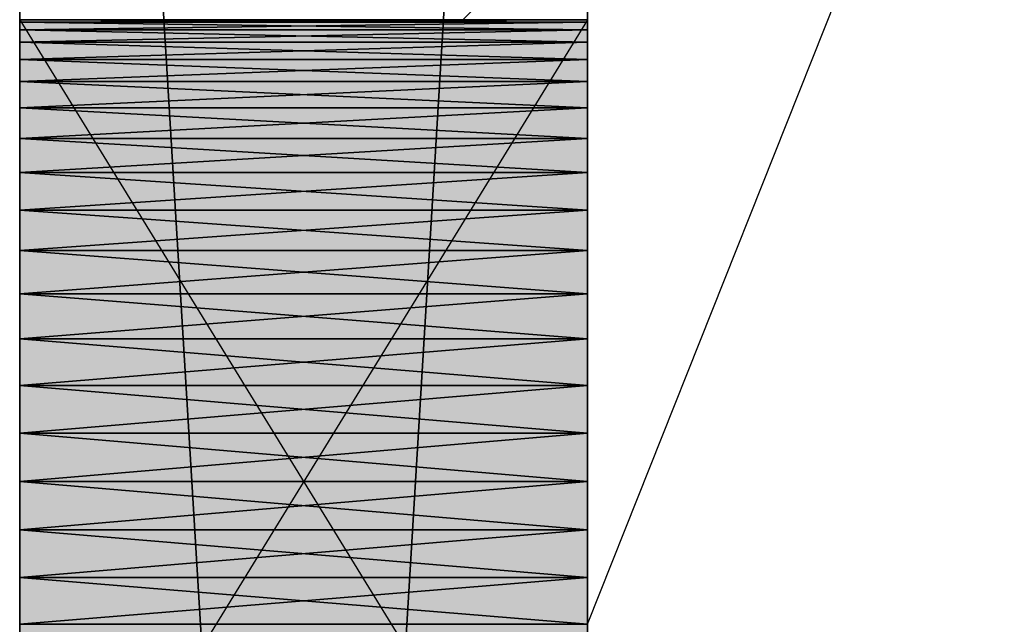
# Model space of a CAD drawing. Header units: millimetres. Extents: x 40580 to 559114, y -343730 to 81020.
# Tile 617 of 656: x 496413 to 496760, y -72914 to -72701. Entities that reach past the tile are written whole.
import ezdxf

# ---------------------------------------------------------------- set-up
doc = ezdxf.new("R2010")
doc.units = ezdxf.units.MM
doc.linetypes.add('______11', pattern=[500, 400, -50, 0, -50])
doc.linetypes.add('______5', pattern=[1100, 800, -100, 100, -100])
for name, color, linetype in [('_____________1', 7, 'Continuous'), ('___________________', 253, '______5'), ('__________________________', 22, 'Continuous')]:
    doc.layers.add(name, color=color, linetype=linetype)
doc.layers.add('Standard', color=7, linetype='Continuous', lineweight=25)

msp = doc.modelspace()

# ---------------------------------------------------------------- linework, layer by layer
at = {"layer": '_____________1', "color": 253, "linetype": '______5'}
msp.add_lwpolyline([(496569.26, -72701.26), (496613.23, -72657.3), (496613.23, -72657.3), (496613.23, -72657.3), (496613.23, -72657.3)], dxfattribs=at)
at = {"layer": '___________________', "color": 253, "linetype": '______11'}
msp.add_line((496613.23, -83999.45), (496613.23, -58897.17), dxfattribs=at)
msp.add_line((496613.23, -83999.45), (496613.23, -58897.17), dxfattribs=at)
at = {"layer": '__________________________', "color": 92, "linetype": 'Continuous'}
for p, q in [((496413.23, -72701.26), (496413.23, -73026.26)), ((496613.23, -72701.26), (496413.23, -72701.26)), ((496613.23, -72701.26), (496413.23, -73026.26)), ((496413.23, -72701.26), (496613.23, -73026.26)), ((496613.23, -73026.26), (496613.23, -72701.26))]:
    msp.add_line(p, q, dxfattribs=at)
at = {"layer": 'Standard', "color": 7, "linetype": 'Continuous'}
msp.add_line((496613.23, -72913.98), (496759.96, -72545.33), dxfattribs=at)
at = {"layer": 'Standard', "color": 3, "linetype": 'Continuous'}
for points in [[(496413.23, -73026.26), (496413.23, -72701.26), (496613.23, -73026.26)], [(496613.23, -73026.26), (496413.23, -72701.26), (496613.23, -72701.26)]]:
    msp.add_solid(points, dxfattribs=at)

# ---------------------------------------------------------------- meshes
at = {"layer": '_____________1', "color": 7, "linetype": 'Continuous'}
mesh = msp.add_polyface(dxfattribs=at)
corners = [(496413.23, -71863.76, -3800), (496413.23, -75163.76, -3800), (496413.23, -75163.76, -350), (496413.23, -71863.76, -350), (496413.23, -72422.71, -2353.79), (496413.23, -72418.31, -2370.22), (496413.23, -72412.21, -2386.09), (496413.23, -72404.49, -2401.25), (496413.23, -72395.23, -2415.52), (496413.23, -72384.52, -2428.73), (496413.23, -72372.49, -2440.76), (496413.23, -72359.28, -2451.47), (496413.23, -72345.01, -2460.73), (496413.23, -72329.86, -2468.45), (496413.23, -72313.98, -2474.55), (496413.23, -72297.55, -2478.95), (496413.23, -72280.75, -2481.61), (496413.23, -72263.76, -2482.5), (496413.23, -72246.78, -2481.61), (496413.23, -72229.98, -2478.95), (496413.23, -72213.55, -2474.55), (496413.23, -72197.67, -2468.45), (496413.23, -72182.51, -2460.73), (496413.23, -72168.25, -2451.47), (496413.23, -72155.03, -2440.76), (496413.23, -72143, -2428.73), (496413.23, -72132.3, -2415.52), (496413.23, -72123.03, -2401.25), (496413.23, -72115.31, -2386.09), (496413.23, -72109.21, -2370.22), (496413.23, -72104.81, -2353.79), (496413.23, -72102.15, -2336.99), (496413.23, -72101.26, -2320), (496413.23, -72102.15, -2303.01), (496413.23, -72104.81, -2286.21), (496413.23, -72109.21, -2269.78), (496413.23, -72115.31, -2253.91), (496413.23, -72123.03, -2238.75), (496413.23, -72132.3, -2224.48), (496413.23, -72143, -2211.27), (496413.23, -72155.03, -2199.24), (496413.23, -72168.25, -2188.53), (496413.23, -72182.51, -2179.27), (496413.23, -72197.67, -2171.55), (496413.23, -72213.55, -2165.45), (496413.23, -72229.98, -2161.05), (496413.23, -72246.78, -2158.39), (496413.23, -72263.76, -2157.5), (496413.23, -72280.75, -2158.39), (496413.23, -72297.55, -2161.05), (496413.23, -72313.98, -2165.45), (496413.23, -72329.86, -2171.55), (496413.23, -72345.01, -2179.27), (496413.23, -72359.28, -2188.53), (496413.23, -72372.49, -2199.24), (496413.23, -72384.52, -2211.27), (496413.23, -72395.23, -2224.48), (496413.23, -72404.49, -2238.75), (496413.23, -72412.21, -2253.91), (496413.23, -72418.31, -2269.78), (496413.23, -72422.71, -2286.21), (496413.23, -72425.37, -2303.01), (496413.23, -72426.26, -2320), (496413.23, -72425.37, -2336.99), (496413.23, -73022.71, -2353.79), (496413.23, -73018.31, -2370.22), (496413.23, -73012.21, -2386.09), (496413.23, -73004.49, -2401.25), (496413.23, -72995.23, -2415.52), (496413.23, -72984.52, -2428.73), (496413.23, -72972.49, -2440.76), (496413.23, -72959.28, -2451.47), (496413.23, -72945.01, -2460.73), (496413.23, -72929.86, -2468.45), (496413.23, -72913.98, -2474.55), (496413.23, -72897.55, -2478.95), (496413.23, -72880.75, -2481.61), (496413.23, -72863.76, -2482.5), (496413.23, -72846.78, -2481.61), (496413.23, -72829.98, -2478.95), (496413.23, -72813.55, -2474.55), (496413.23, -72797.67, -2468.45), (496413.23, -72782.51, -2460.73), (496413.23, -72768.25, -2451.47), (496413.23, -72755.03, -2440.76), (496413.23, -72743, -2428.73), (496413.23, -72732.3, -2415.52), (496413.23, -72723.03, -2401.25), (496413.23, -72715.31, -2386.09), (496413.23, -72709.21, -2370.22), (496413.23, -72704.81, -2353.79), (496413.23, -72702.15, -2336.99), (496413.23, -72701.26, -2320), (496413.23, -72702.15, -2303.01), (496413.23, -72704.81, -2286.21), (496413.23, -72709.21, -2269.78), (496413.23, -72715.31, -2253.91), (496413.23, -72723.03, -2238.75), (496413.23, -72732.3, -2224.48), (496413.23, -72743, -2211.27), (496413.23, -72755.03, -2199.24), (496413.23, -72768.25, -2188.53), (496413.23, -72782.51, -2179.27), (496413.23, -72797.67, -2171.55), (496413.23, -72813.55, -2165.45), (496413.23, -72829.98, -2161.05), (496413.23, -72846.78, -2158.39), (496413.23, -72863.76, -2157.5), (496413.23, -72880.75, -2158.39), (496413.23, -72897.55, -2161.05), (496413.23, -72913.98, -2165.45), (496413.23, -72929.86, -2171.55), (496413.23, -72945.01, -2179.27), (496413.23, -72959.28, -2188.53), (496413.23, -72972.49, -2199.24), (496413.23, -72984.52, -2211.27), (496413.23, -72995.23, -2224.48), (496413.23, -73004.49, -2238.75), (496413.23, -73012.21, -2253.91), (496413.23, -73018.31, -2269.78), (496413.23, -73022.71, -2286.21), (496413.23, -73025.37, -2303.01), (496413.23, -73026.26, -2320), (496413.23, -73025.37, -2336.99), (496413.23, -74522.71, -2353.79), (496413.23, -74518.31, -2370.22), (496413.23, -74512.21, -2386.09), (496413.23, -74504.49, -2401.25), (496413.23, -74495.23, -2415.52), (496413.23, -74484.52, -2428.73), (496413.23, -74472.49, -2440.76), (496413.23, -74459.28, -2451.47), (496413.23, -74445.01, -2460.73), (496413.23, -74429.86, -2468.45), (496413.23, -74413.98, -2474.55), (496413.23, -74397.55, -2478.95), (496413.23, -74380.75, -2481.61), (496413.23, -74363.76, -2482.5), (496413.23, -74346.78, -2481.61), (496413.23, -74329.98, -2478.95), (496413.23, -74313.55, -2474.55), (496413.23, -74297.67, -2468.45), (496413.23, -74282.51, -2460.73), (496413.23, -74268.25, -2451.47), (496413.23, -74255.03, -2440.76), (496413.23, -74243, -2428.73), (496413.23, -74232.3, -2415.52), (496413.23, -74223.03, -2401.25), (496413.23, -74215.31, -2386.09), (496413.23, -74209.21, -2370.22), (496413.23, -74204.81, -2353.79), (496413.23, -74202.15, -2336.99), (496413.23, -74201.26, -2320), (496413.23, -74202.15, -2303.01), (496413.23, -74204.81, -2286.21), (496413.23, -74209.21, -2269.78), (496413.23, -74215.31, -2253.91), (496413.23, -74223.03, -2238.75), (496413.23, -74232.3, -2224.48), (496413.23, -74243, -2211.27), (496413.23, -74255.03, -2199.24), (496413.23, -74268.25, -2188.53), (496413.23, -74282.51, -2179.27), (496413.23, -74297.67, -2171.55), (496413.23, -74313.55, -2165.45), (496413.23, -74329.98, -2161.05), (496413.23, -74346.78, -2158.39), (496413.23, -74363.76, -2157.5), (496413.23, -74380.75, -2158.39), (496413.23, -74397.55, -2161.05), (496413.23, -74413.98, -2165.45), (496413.23, -74429.86, -2171.55), (496413.23, -74445.01, -2179.27), (496413.23, -74459.28, -2188.53), (496413.23, -74472.49, -2199.24), (496413.23, -74484.52, -2211.27), (496413.23, -74495.23, -2224.48), (496413.23, -74504.49, -2238.75), (496413.23, -74512.21, -2253.91), (496413.23, -74518.31, -2269.78), (496413.23, -74522.71, -2286.21), (496413.23, -74525.37, -2303.01), (496413.23, -74526.26, -2320), (496413.23, -74525.37, -2336.99)]
mesh.append_faces([[corners[k] for k in face] for face in [(103, 3, 55), (2, 120, 166), (139, 123, 1), (80, 5, 1)]], dxfattribs={"vtx0": -1, "vtx1": -1, "vtx2": -1, "color": 7})
mesh.append_faces([[corners[k] for k in face] for face in [(4, 84, 85), (91, 63, 4), (92, 62, 63), (93, 59, 60), (62, 92, 93), (94, 55, 56), (59, 93, 94), (115, 2, 3), (121, 156, 157), (179, 1, 2), (122, 149, 150), (152, 121, 122), (1, 124, 125), (149, 122, 123), (84, 4, 5), (7, 0, 1)]], dxfattribs={"vtx0": -1, "vtx2": -1, "color": 7})
mesh.append_faces([[corners[k] for k in face] for face in [(85, 86, 4), (86, 87, 4), (87, 88, 4), (88, 89, 4), (89, 90, 4), (90, 91, 4), (91, 92, 63), (60, 61, 93), (61, 62, 93), (56, 57, 94), (57, 58, 94), (58, 59, 94), (94, 95, 55), (95, 96, 55), (96, 97, 55), (97, 98, 55), (98, 99, 55), (99, 100, 55), (100, 101, 55), (101, 102, 55), (102, 103, 55), (103, 104, 3), (104, 105, 3), (105, 106, 3), (106, 107, 3), (107, 108, 3), (108, 109, 3), (109, 110, 3), (110, 111, 3), (111, 112, 3), (112, 113, 3), (113, 114, 3), (114, 115, 3), (115, 116, 2), (116, 117, 2), (117, 118, 2), (118, 119, 2), (119, 120, 2), (120, 121, 157), (157, 158, 120), (158, 159, 120), (159, 160, 120), (160, 161, 120), (161, 162, 120), (162, 163, 120), (163, 164, 120), (164, 165, 120), (165, 166, 120), (166, 167, 2), (167, 168, 2), (168, 169, 2), (169, 170, 2), (170, 171, 2), (171, 172, 2), (172, 173, 2), (173, 174, 2), (174, 175, 2), (175, 176, 2), (176, 177, 2), (177, 178, 2), (178, 179, 2), (179, 180, 1), (180, 181, 1), (181, 182, 1), (182, 183, 1), (183, 124, 1), (150, 151, 122), (151, 152, 122), (152, 153, 121), (153, 154, 121), (154, 155, 121), (155, 156, 121), (125, 126, 1), (126, 127, 1), (127, 128, 1), (128, 129, 1), (129, 130, 1), (130, 131, 1), (131, 132, 1), (132, 133, 1), (133, 134, 1), (134, 135, 1), (135, 136, 1), (136, 137, 1), (137, 138, 1), (138, 139, 1), (139, 140, 123), (140, 141, 123), (141, 142, 123), (142, 143, 123), (143, 144, 123), (144, 145, 123), (145, 146, 123), (146, 147, 123), (147, 148, 123), (148, 149, 123), (123, 64, 1), (64, 65, 1), (65, 66, 1), (66, 67, 1), (67, 68, 1), (68, 69, 1), (69, 70, 1), (70, 71, 1), (71, 72, 1), (72, 73, 1), (73, 74, 1), (74, 75, 1), (75, 76, 1), (76, 77, 1), (77, 78, 1), (78, 79, 1), (79, 80, 1), (80, 81, 5), (81, 82, 5), (82, 83, 5), (83, 84, 5), (5, 6, 1), (6, 7, 1), (7, 8, 0), (8, 9, 0), (9, 10, 0), (10, 11, 0), (11, 12, 0), (12, 13, 0), (13, 14, 0), (14, 15, 0), (15, 16, 0), (16, 17, 0), (17, 18, 0), (18, 19, 0), (19, 20, 0), (20, 21, 0), (21, 22, 0), (22, 23, 0), (23, 24, 0), (24, 25, 0), (25, 26, 0), (26, 27, 0), (27, 28, 0), (28, 29, 0), (29, 30, 0), (30, 31, 0), (31, 32, 0), (32, 33, 0), (33, 34, 0), (3, 0, 34), (34, 35, 3), (35, 36, 3), (36, 37, 3), (37, 38, 3), (38, 39, 3), (39, 40, 3), (40, 41, 3), (41, 42, 3), (42, 43, 3), (43, 44, 3), (44, 45, 3), (45, 46, 3), (46, 47, 3), (47, 48, 3), (48, 49, 3), (49, 50, 3), (50, 51, 3), (51, 52, 3), (52, 53, 3), (53, 54, 3), (54, 55, 3)]], dxfattribs={"vtx1": -1, "vtx2": -1, "color": 7})
mesh = msp.add_polyface(dxfattribs=at)
corners = [(496613.23, -75163.76, -3800), (496413.23, -75163.76, -3800), (496413.23, -71863.76, -3800), (496613.23, -71863.76, -3800)]
mesh.append_faces([[corners[k] for k in face] for face in [(1, 2, 0)]], dxfattribs={"vtx1": -1, "color": 7})
mesh.append_faces([[corners[k] for k in face] for face in [(2, 3, 0)]], dxfattribs={"vtx2": -1, "color": 7})
mesh = msp.add_polyface(dxfattribs=at)
corners = [(496413.23, -75163.76, -350), (496613.23, -75163.76, -350), (496613.23, -71863.76, -350), (496413.23, -71863.76, -350)]
mesh.append_faces([[corners[k] for k in face] for face in [(1, 2, 0)]], dxfattribs={"vtx1": -1, "color": 7})
mesh.append_faces([[corners[k] for k in face] for face in [(2, 3, 0)]], dxfattribs={"vtx2": -1, "color": 7})
mesh = msp.add_polyface(dxfattribs=at)
corners = [(496613.23, -75163.76, -3800), (496613.23, -71863.76, -3800), (496613.23, -71863.76, -350), (496613.23, -75163.76, -350), (496613.23, -72418.31, -2269.78), (496613.23, -72412.21, -2253.91), (496613.23, -72404.49, -2238.75), (496613.23, -72395.23, -2224.48), (496613.23, -72384.52, -2211.27), (496613.23, -72372.49, -2199.24), (496613.23, -72359.28, -2188.53), (496613.23, -72345.01, -2179.27), (496613.23, -72329.86, -2171.55), (496613.23, -72313.98, -2165.45), (496613.23, -72297.55, -2161.05), (496613.23, -72280.75, -2158.39), (496613.23, -72263.76, -2157.5), (496613.23, -72246.78, -2158.39), (496613.23, -72229.98, -2161.05), (496613.23, -72213.55, -2165.45), (496613.23, -72197.67, -2171.55), (496613.23, -72182.51, -2179.27), (496613.23, -72168.25, -2188.53), (496613.23, -72155.03, -2199.24), (496613.23, -72143, -2211.27), (496613.23, -72132.3, -2224.48), (496613.23, -72123.03, -2238.75), (496613.23, -72115.31, -2253.91), (496613.23, -72109.21, -2269.78), (496613.23, -72104.81, -2286.21), (496613.23, -72102.15, -2303.01), (496613.23, -72101.26, -2320), (496613.23, -72102.15, -2336.99), (496613.23, -72104.81, -2353.79), (496613.23, -72109.21, -2370.22), (496613.23, -72115.31, -2386.09), (496613.23, -72123.03, -2401.25), (496613.23, -72132.3, -2415.52), (496613.23, -72143, -2428.73), (496613.23, -72155.03, -2440.76), (496613.23, -72168.25, -2451.47), (496613.23, -72182.51, -2460.73), (496613.23, -72197.67, -2468.45), (496613.23, -72213.55, -2474.55), (496613.23, -72229.98, -2478.95), (496613.23, -72246.78, -2481.61), (496613.23, -72263.76, -2482.5), (496613.23, -72280.75, -2481.61), (496613.23, -72297.55, -2478.95), (496613.23, -72313.98, -2474.55), (496613.23, -72329.86, -2468.45), (496613.23, -72345.01, -2460.73), (496613.23, -72359.28, -2451.47), (496613.23, -72372.49, -2440.76), (496613.23, -72384.52, -2428.73), (496613.23, -72395.23, -2415.52), (496613.23, -72404.49, -2401.25), (496613.23, -72412.21, -2386.09), (496613.23, -72418.31, -2370.22), (496613.23, -72422.71, -2353.79), (496613.23, -72425.37, -2336.99), (496613.23, -72426.26, -2320), (496613.23, -72425.37, -2303.01), (496613.23, -72422.71, -2286.21), (496613.23, -73018.31, -2269.78), (496613.23, -73012.21, -2253.91), (496613.23, -73004.49, -2238.75), (496613.23, -72995.23, -2224.48), (496613.23, -72984.52, -2211.27), (496613.23, -72972.49, -2199.24), (496613.23, -72959.28, -2188.53), (496613.23, -72945.01, -2179.27), (496613.23, -72929.86, -2171.55), (496613.23, -72913.98, -2165.45), (496613.23, -72897.55, -2161.05), (496613.23, -72880.75, -2158.39), (496613.23, -72863.76, -2157.5), (496613.23, -72846.78, -2158.39), (496613.23, -72829.98, -2161.05), (496613.23, -72813.55, -2165.45), (496613.23, -72797.67, -2171.55), (496613.23, -72782.51, -2179.27), (496613.23, -72768.25, -2188.53), (496613.23, -72755.03, -2199.24), (496613.23, -72743, -2211.27), (496613.23, -72732.3, -2224.48), (496613.23, -72723.03, -2238.75), (496613.23, -72715.31, -2253.91), (496613.23, -72709.21, -2269.78), (496613.23, -72704.81, -2286.21), (496613.23, -72702.15, -2303.01), (496613.23, -72701.26, -2320), (496613.23, -72702.15, -2336.99), (496613.23, -72704.81, -2353.79), (496613.23, -72709.21, -2370.22), (496613.23, -72715.31, -2386.09), (496613.23, -72723.03, -2401.25), (496613.23, -72732.3, -2415.52), (496613.23, -72743, -2428.73), (496613.23, -72755.03, -2440.76), (496613.23, -72768.25, -2451.47), (496613.23, -72782.51, -2460.73), (496613.23, -72797.67, -2468.45), (496613.23, -72813.55, -2474.55), (496613.23, -72829.98, -2478.95), (496613.23, -72846.78, -2481.61), (496613.23, -72863.76, -2482.5), (496613.23, -72880.75, -2481.61), (496613.23, -72897.55, -2478.95), (496613.23, -72913.98, -2474.55), (496613.23, -72929.86, -2468.45), (496613.23, -72945.01, -2460.73), (496613.23, -72959.28, -2451.47), (496613.23, -72972.49, -2440.76), (496613.23, -72984.52, -2428.73), (496613.23, -72995.23, -2415.52), (496613.23, -73004.49, -2401.25), (496613.23, -73012.21, -2386.09), (496613.23, -73018.31, -2370.22), (496613.23, -73022.71, -2353.79), (496613.23, -73025.37, -2336.99), (496613.23, -73026.26, -2320), (496613.23, -73025.37, -2303.01), (496613.23, -73022.71, -2286.21), (496613.23, -74518.31, -2269.78), (496613.23, -74512.21, -2253.91), (496613.23, -74504.49, -2238.75), (496613.23, -74495.23, -2224.48), (496613.23, -74484.52, -2211.27), (496613.23, -74472.49, -2199.24), (496613.23, -74459.28, -2188.53), (496613.23, -74445.01, -2179.27), (496613.23, -74429.86, -2171.55), (496613.23, -74413.98, -2165.45), (496613.23, -74397.55, -2161.05), (496613.23, -74380.75, -2158.39), (496613.23, -74363.76, -2157.5), (496613.23, -74346.78, -2158.39), (496613.23, -74329.98, -2161.05), (496613.23, -74313.55, -2165.45), (496613.23, -74297.67, -2171.55), (496613.23, -74282.51, -2179.27), (496613.23, -74268.25, -2188.53), (496613.23, -74255.03, -2199.24), (496613.23, -74243, -2211.27), (496613.23, -74232.3, -2224.48), (496613.23, -74223.03, -2238.75), (496613.23, -74215.31, -2253.91), (496613.23, -74209.21, -2269.78), (496613.23, -74204.81, -2286.21), (496613.23, -74202.15, -2303.01), (496613.23, -74201.26, -2320), (496613.23, -74202.15, -2336.99), (496613.23, -74204.81, -2353.79), (496613.23, -74209.21, -2370.22), (496613.23, -74215.31, -2386.09), (496613.23, -74223.03, -2401.25), (496613.23, -74232.3, -2415.52), (496613.23, -74243, -2428.73), (496613.23, -74255.03, -2440.76), (496613.23, -74268.25, -2451.47), (496613.23, -74282.51, -2460.73), (496613.23, -74297.67, -2468.45), (496613.23, -74313.55, -2474.55), (496613.23, -74329.98, -2478.95), (496613.23, -74346.78, -2481.61), (496613.23, -74363.76, -2482.5), (496613.23, -74380.75, -2481.61), (496613.23, -74397.55, -2478.95), (496613.23, -74413.98, -2474.55), (496613.23, -74429.86, -2468.45), (496613.23, -74445.01, -2460.73), (496613.23, -74459.28, -2451.47), (496613.23, -74472.49, -2440.76), (496613.23, -74484.52, -2428.73), (496613.23, -74495.23, -2415.52), (496613.23, -74504.49, -2401.25), (496613.23, -74512.21, -2386.09), (496613.23, -74518.31, -2370.22), (496613.23, -74522.71, -2353.79), (496613.23, -74525.37, -2336.99), (496613.23, -74526.26, -2320), (496613.23, -74525.37, -2303.01), (496613.23, -74522.71, -2286.21)]
mesh.append_faces([[corners[k] for k in face] for face in [(138, 65, 3), (0, 64, 164), (79, 5, 3), (0, 4, 101)]], dxfattribs={"vtx0": -1, "vtx1": -1, "vtx2": -1, "color": 7})
mesh.append_faces([[corners[k] for k in face] for face in [(0, 124, 125), (151, 64, 65), (90, 4, 5), (7, 2, 3), (30, 1, 2), (57, 0, 1)]], dxfattribs={"vtx0": -1, "vtx2": -1, "color": 7})
mesh.append_faces([[corners[k] for k in face] for face in [(3, 0, 125), (125, 126, 3), (126, 127, 3), (127, 128, 3), (128, 129, 3), (129, 130, 3), (130, 131, 3), (131, 132, 3), (132, 133, 3), (133, 134, 3), (134, 135, 3), (135, 136, 3), (136, 137, 3), (137, 138, 3), (138, 139, 65), (139, 140, 65), (140, 141, 65), (141, 142, 65), (142, 143, 65), (143, 144, 65), (144, 145, 65), (145, 146, 65), (146, 147, 65), (147, 148, 65), (148, 149, 65), (149, 150, 65), (150, 151, 65), (151, 152, 64), (152, 153, 64), (153, 154, 64), (154, 155, 64), (155, 156, 64), (156, 157, 64), (157, 158, 64), (158, 159, 64), (159, 160, 64), (160, 161, 64), (161, 162, 64), (162, 163, 64), (163, 164, 64), (164, 165, 0), (165, 166, 0), (166, 167, 0), (167, 168, 0), (168, 169, 0), (169, 170, 0), (170, 171, 0), (171, 172, 0), (172, 173, 0), (173, 174, 0), (174, 175, 0), (175, 176, 0), (176, 177, 0), (177, 178, 0), (178, 179, 0), (179, 180, 0), (180, 181, 0), (181, 182, 0), (182, 183, 0), (183, 124, 0), (65, 66, 3), (66, 67, 3), (67, 68, 3), (68, 69, 3), (69, 70, 3), (70, 71, 3), (71, 72, 3), (72, 73, 3), (73, 74, 3), (74, 75, 3), (75, 76, 3), (76, 77, 3), (77, 78, 3), (78, 79, 3), (79, 80, 5), (80, 81, 5), (81, 82, 5), (82, 83, 5), (83, 84, 5), (84, 85, 5), (85, 86, 5), (86, 87, 5), (87, 88, 5), (88, 89, 5), (89, 90, 5), (90, 91, 4), (91, 92, 4), (92, 93, 4), (93, 94, 4), (94, 95, 4), (95, 96, 4), (96, 97, 4), (97, 98, 4), (98, 99, 4), (99, 100, 4), (100, 101, 4), (101, 102, 0), (102, 103, 0), (103, 104, 0), (104, 105, 0), (105, 106, 0), (106, 107, 0), (107, 108, 0), (108, 109, 0), (109, 110, 0), (110, 111, 0), (111, 112, 0), (112, 113, 0), (113, 114, 0), (114, 115, 0), (115, 116, 0), (116, 117, 0), (117, 118, 0), (118, 119, 0), (119, 120, 0), (120, 121, 0), (121, 122, 0), (122, 123, 0), (123, 64, 0), (5, 6, 3), (6, 7, 3), (7, 8, 2), (8, 9, 2), (9, 10, 2), (10, 11, 2), (11, 12, 2), (12, 13, 2), (13, 14, 2), (14, 15, 2), (15, 16, 2), (16, 17, 2), (17, 18, 2), (18, 19, 2), (19, 20, 2), (20, 21, 2), (21, 22, 2), (22, 23, 2), (23, 24, 2), (24, 25, 2), (25, 26, 2), (26, 27, 2), (27, 28, 2), (28, 29, 2), (29, 30, 2), (30, 31, 1), (31, 32, 1), (32, 33, 1), (33, 34, 1), (34, 35, 1), (35, 36, 1), (36, 37, 1), (37, 38, 1), (38, 39, 1), (39, 40, 1), (40, 41, 1), (41, 42, 1), (42, 43, 1), (43, 44, 1), (44, 45, 1), (45, 46, 1), (46, 47, 1), (47, 48, 1), (48, 49, 1), (49, 50, 1), (50, 51, 1), (51, 52, 1), (52, 53, 1), (53, 54, 1), (54, 55, 1), (55, 56, 1), (56, 57, 1), (57, 58, 0), (58, 59, 0), (59, 60, 0), (60, 61, 0), (61, 62, 0), (62, 63, 0), (63, 4, 0)]], dxfattribs={"vtx1": -1, "vtx2": -1, "color": 7})
mesh = msp.add_polyface(dxfattribs=at)
corners = [(496613.23, -72702.15, -2336.99), (496613.23, -72701.26, -2320), (496413.23, -72701.26, -2320), (496413.23, -72702.15, -2336.99)]
mesh.append_faces([[corners[k] for k in face] for face in [(1, 2, 0)]], dxfattribs={"vtx1": -1, "color": 7})
mesh.append_faces([[corners[k] for k in face] for face in [(2, 3, 0)]], dxfattribs={"vtx2": -1, "color": 7})
mesh = msp.add_polyface(dxfattribs=at)
corners = [(496613.23, -72701.26, -2320), (496613.23, -72702.15, -2303.01), (496413.23, -72702.15, -2303.01), (496413.23, -72701.26, -2320)]
mesh.append_faces([[corners[k] for k in face] for face in [(1, 2, 0)]], dxfattribs={"vtx1": -1, "color": 7})
mesh.append_faces([[corners[k] for k in face] for face in [(2, 3, 0)]], dxfattribs={"vtx2": -1, "color": 7})
mesh = msp.add_polyface(dxfattribs=at)
corners = [(496613.23, -72704.81, -2353.79), (496613.23, -72702.15, -2336.99), (496413.23, -72702.15, -2336.99), (496413.23, -72704.81, -2353.79)]
mesh.append_faces([[corners[k] for k in face] for face in [(1, 2, 0)]], dxfattribs={"vtx1": -1, "color": 7})
mesh.append_faces([[corners[k] for k in face] for face in [(2, 3, 0)]], dxfattribs={"vtx2": -1, "color": 7})
mesh = msp.add_polyface(dxfattribs=at)
corners = [(496613.23, -72702.15, -2303.01), (496613.23, -72704.81, -2286.21), (496413.23, -72704.81, -2286.21), (496413.23, -72702.15, -2303.01)]
mesh.append_faces([[corners[k] for k in face] for face in [(1, 2, 0)]], dxfattribs={"vtx1": -1, "color": 7})
mesh.append_faces([[corners[k] for k in face] for face in [(2, 3, 0)]], dxfattribs={"vtx2": -1, "color": 7})
mesh = msp.add_polyface(dxfattribs=at)
corners = [(496613.23, -72709.21, -2370.22), (496613.23, -72704.81, -2353.79), (496413.23, -72704.81, -2353.79), (496413.23, -72709.21, -2370.22)]
mesh.append_faces([[corners[k] for k in face] for face in [(1, 2, 0)]], dxfattribs={"vtx1": -1, "color": 7})
mesh.append_faces([[corners[k] for k in face] for face in [(2, 3, 0)]], dxfattribs={"vtx2": -1, "color": 7})
mesh = msp.add_polyface(dxfattribs=at)
corners = [(496613.23, -72704.81, -2286.21), (496613.23, -72709.21, -2269.78), (496413.23, -72709.21, -2269.78), (496413.23, -72704.81, -2286.21)]
mesh.append_faces([[corners[k] for k in face] for face in [(1, 2, 0)]], dxfattribs={"vtx1": -1, "color": 7})
mesh.append_faces([[corners[k] for k in face] for face in [(2, 3, 0)]], dxfattribs={"vtx2": -1, "color": 7})
mesh = msp.add_polyface(dxfattribs=at)
corners = [(496613.23, -72715.31, -2386.09), (496613.23, -72709.21, -2370.22), (496413.23, -72709.21, -2370.22), (496413.23, -72715.31, -2386.09)]
mesh.append_faces([[corners[k] for k in face] for face in [(1, 2, 0)]], dxfattribs={"vtx1": -1, "color": 7})
mesh.append_faces([[corners[k] for k in face] for face in [(2, 3, 0)]], dxfattribs={"vtx2": -1, "color": 7})
mesh = msp.add_polyface(dxfattribs=at)
corners = [(496613.23, -72709.21, -2269.78), (496613.23, -72715.31, -2253.91), (496413.23, -72715.31, -2253.91), (496413.23, -72709.21, -2269.78)]
mesh.append_faces([[corners[k] for k in face] for face in [(1, 2, 0)]], dxfattribs={"vtx1": -1, "color": 7})
mesh.append_faces([[corners[k] for k in face] for face in [(2, 3, 0)]], dxfattribs={"vtx2": -1, "color": 7})
mesh = msp.add_polyface(dxfattribs=at)
corners = [(496613.23, -72723.03, -2401.25), (496613.23, -72715.31, -2386.09), (496413.23, -72715.31, -2386.09), (496413.23, -72723.03, -2401.25)]
mesh.append_faces([[corners[k] for k in face] for face in [(1, 2, 0)]], dxfattribs={"vtx1": -1, "color": 7})
mesh.append_faces([[corners[k] for k in face] for face in [(2, 3, 0)]], dxfattribs={"vtx2": -1, "color": 7})
mesh = msp.add_polyface(dxfattribs=at)
corners = [(496613.23, -72715.31, -2253.91), (496613.23, -72723.03, -2238.75), (496413.23, -72723.03, -2238.75), (496413.23, -72715.31, -2253.91)]
mesh.append_faces([[corners[k] for k in face] for face in [(1, 2, 0)]], dxfattribs={"vtx1": -1, "color": 7})
mesh.append_faces([[corners[k] for k in face] for face in [(2, 3, 0)]], dxfattribs={"vtx2": -1, "color": 7})
mesh = msp.add_polyface(dxfattribs=at)
corners = [(496613.23, -72732.3, -2415.52), (496613.23, -72723.03, -2401.25), (496413.23, -72723.03, -2401.25), (496413.23, -72732.3, -2415.52)]
mesh.append_faces([[corners[k] for k in face] for face in [(1, 2, 0)]], dxfattribs={"vtx1": -1, "color": 7})
mesh.append_faces([[corners[k] for k in face] for face in [(2, 3, 0)]], dxfattribs={"vtx2": -1, "color": 7})
mesh = msp.add_polyface(dxfattribs=at)
corners = [(496613.23, -72723.03, -2238.75), (496613.23, -72732.3, -2224.48), (496413.23, -72732.3, -2224.48), (496413.23, -72723.03, -2238.75)]
mesh.append_faces([[corners[k] for k in face] for face in [(1, 2, 0)]], dxfattribs={"vtx1": -1, "color": 7})
mesh.append_faces([[corners[k] for k in face] for face in [(2, 3, 0)]], dxfattribs={"vtx2": -1, "color": 7})
mesh = msp.add_polyface(dxfattribs=at)
corners = [(496613.23, -72743, -2428.73), (496613.23, -72732.3, -2415.52), (496413.23, -72732.3, -2415.52), (496413.23, -72743, -2428.73)]
mesh.append_faces([[corners[k] for k in face] for face in [(1, 2, 0)]], dxfattribs={"vtx1": -1, "color": 7})
mesh.append_faces([[corners[k] for k in face] for face in [(2, 3, 0)]], dxfattribs={"vtx2": -1, "color": 7})
mesh = msp.add_polyface(dxfattribs=at)
corners = [(496613.23, -72732.3, -2224.48), (496613.23, -72743, -2211.27), (496413.23, -72743, -2211.27), (496413.23, -72732.3, -2224.48)]
mesh.append_faces([[corners[k] for k in face] for face in [(1, 2, 0)]], dxfattribs={"vtx1": -1, "color": 7})
mesh.append_faces([[corners[k] for k in face] for face in [(2, 3, 0)]], dxfattribs={"vtx2": -1, "color": 7})
mesh = msp.add_polyface(dxfattribs=at)
corners = [(496613.23, -72755.03, -2440.76), (496613.23, -72743, -2428.73), (496413.23, -72743, -2428.73), (496413.23, -72755.03, -2440.76)]
mesh.append_faces([[corners[k] for k in face] for face in [(1, 2, 0)]], dxfattribs={"vtx1": -1, "color": 7})
mesh.append_faces([[corners[k] for k in face] for face in [(2, 3, 0)]], dxfattribs={"vtx2": -1, "color": 7})
mesh = msp.add_polyface(dxfattribs=at)
corners = [(496613.23, -72743, -2211.27), (496613.23, -72755.03, -2199.24), (496413.23, -72755.03, -2199.24), (496413.23, -72743, -2211.27)]
mesh.append_faces([[corners[k] for k in face] for face in [(1, 2, 0)]], dxfattribs={"vtx1": -1, "color": 7})
mesh.append_faces([[corners[k] for k in face] for face in [(2, 3, 0)]], dxfattribs={"vtx2": -1, "color": 7})
mesh = msp.add_polyface(dxfattribs=at)
corners = [(496613.23, -72768.25, -2451.47), (496613.23, -72755.03, -2440.76), (496413.23, -72755.03, -2440.76), (496413.23, -72768.25, -2451.47)]
mesh.append_faces([[corners[k] for k in face] for face in [(1, 2, 0)]], dxfattribs={"vtx1": -1, "color": 7})
mesh.append_faces([[corners[k] for k in face] for face in [(2, 3, 0)]], dxfattribs={"vtx2": -1, "color": 7})
mesh = msp.add_polyface(dxfattribs=at)
corners = [(496613.23, -72755.03, -2199.24), (496613.23, -72768.25, -2188.53), (496413.23, -72768.25, -2188.53), (496413.23, -72755.03, -2199.24)]
mesh.append_faces([[corners[k] for k in face] for face in [(1, 2, 0)]], dxfattribs={"vtx1": -1, "color": 7})
mesh.append_faces([[corners[k] for k in face] for face in [(2, 3, 0)]], dxfattribs={"vtx2": -1, "color": 7})
mesh = msp.add_polyface(dxfattribs=at)
corners = [(496613.23, -72782.51, -2460.73), (496613.23, -72768.25, -2451.47), (496413.23, -72768.25, -2451.47), (496413.23, -72782.51, -2460.73)]
mesh.append_faces([[corners[k] for k in face] for face in [(1, 2, 0)]], dxfattribs={"vtx1": -1, "color": 7})
mesh.append_faces([[corners[k] for k in face] for face in [(2, 3, 0)]], dxfattribs={"vtx2": -1, "color": 7})
mesh = msp.add_polyface(dxfattribs=at)
corners = [(496613.23, -72768.25, -2188.53), (496613.23, -72782.51, -2179.27), (496413.23, -72782.51, -2179.27), (496413.23, -72768.25, -2188.53)]
mesh.append_faces([[corners[k] for k in face] for face in [(1, 2, 0)]], dxfattribs={"vtx1": -1, "color": 7})
mesh.append_faces([[corners[k] for k in face] for face in [(2, 3, 0)]], dxfattribs={"vtx2": -1, "color": 7})
mesh = msp.add_polyface(dxfattribs=at)
corners = [(496613.23, -72797.67, -2468.45), (496613.23, -72782.51, -2460.73), (496413.23, -72782.51, -2460.73), (496413.23, -72797.67, -2468.45)]
mesh.append_faces([[corners[k] for k in face] for face in [(1, 2, 0)]], dxfattribs={"vtx1": -1, "color": 7})
mesh.append_faces([[corners[k] for k in face] for face in [(2, 3, 0)]], dxfattribs={"vtx2": -1, "color": 7})
mesh = msp.add_polyface(dxfattribs=at)
corners = [(496613.23, -72782.51, -2179.27), (496613.23, -72797.67, -2171.55), (496413.23, -72797.67, -2171.55), (496413.23, -72782.51, -2179.27)]
mesh.append_faces([[corners[k] for k in face] for face in [(1, 2, 0)]], dxfattribs={"vtx1": -1, "color": 7})
mesh.append_faces([[corners[k] for k in face] for face in [(2, 3, 0)]], dxfattribs={"vtx2": -1, "color": 7})
mesh = msp.add_polyface(dxfattribs=at)
corners = [(496613.23, -72813.55, -2474.55), (496613.23, -72797.67, -2468.45), (496413.23, -72797.67, -2468.45), (496413.23, -72813.55, -2474.55)]
mesh.append_faces([[corners[k] for k in face] for face in [(1, 2, 0)]], dxfattribs={"vtx1": -1, "color": 7})
mesh.append_faces([[corners[k] for k in face] for face in [(2, 3, 0)]], dxfattribs={"vtx2": -1, "color": 7})
mesh = msp.add_polyface(dxfattribs=at)
corners = [(496613.23, -72797.67, -2171.55), (496613.23, -72813.55, -2165.45), (496413.23, -72813.55, -2165.45), (496413.23, -72797.67, -2171.55)]
mesh.append_faces([[corners[k] for k in face] for face in [(1, 2, 0)]], dxfattribs={"vtx1": -1, "color": 7})
mesh.append_faces([[corners[k] for k in face] for face in [(2, 3, 0)]], dxfattribs={"vtx2": -1, "color": 7})
mesh = msp.add_polyface(dxfattribs=at)
corners = [(496613.23, -72829.98, -2478.95), (496613.23, -72813.55, -2474.55), (496413.23, -72813.55, -2474.55), (496413.23, -72829.98, -2478.95)]
mesh.append_faces([[corners[k] for k in face] for face in [(1, 2, 0)]], dxfattribs={"vtx1": -1, "color": 7})
mesh.append_faces([[corners[k] for k in face] for face in [(2, 3, 0)]], dxfattribs={"vtx2": -1, "color": 7})
mesh = msp.add_polyface(dxfattribs=at)
corners = [(496613.23, -72813.55, -2165.45), (496613.23, -72829.98, -2161.05), (496413.23, -72829.98, -2161.05), (496413.23, -72813.55, -2165.45)]
mesh.append_faces([[corners[k] for k in face] for face in [(1, 2, 0)]], dxfattribs={"vtx1": -1, "color": 7})
mesh.append_faces([[corners[k] for k in face] for face in [(2, 3, 0)]], dxfattribs={"vtx2": -1, "color": 7})
mesh = msp.add_polyface(dxfattribs=at)
corners = [(496613.23, -72846.78, -2481.61), (496613.23, -72829.98, -2478.95), (496413.23, -72829.98, -2478.95), (496413.23, -72846.78, -2481.61)]
mesh.append_faces([[corners[k] for k in face] for face in [(1, 2, 0)]], dxfattribs={"vtx1": -1, "color": 7})
mesh.append_faces([[corners[k] for k in face] for face in [(2, 3, 0)]], dxfattribs={"vtx2": -1, "color": 7})
mesh = msp.add_polyface(dxfattribs=at)
corners = [(496613.23, -72829.98, -2161.05), (496613.23, -72846.78, -2158.39), (496413.23, -72846.78, -2158.39), (496413.23, -72829.98, -2161.05)]
mesh.append_faces([[corners[k] for k in face] for face in [(1, 2, 0)]], dxfattribs={"vtx1": -1, "color": 7})
mesh.append_faces([[corners[k] for k in face] for face in [(2, 3, 0)]], dxfattribs={"vtx2": -1, "color": 7})
mesh = msp.add_polyface(dxfattribs=at)
corners = [(496613.23, -72863.76, -2482.5), (496613.23, -72846.78, -2481.61), (496413.23, -72846.78, -2481.61), (496413.23, -72863.76, -2482.5)]
mesh.append_faces([[corners[k] for k in face] for face in [(1, 2, 0)]], dxfattribs={"vtx1": -1, "color": 7})
mesh.append_faces([[corners[k] for k in face] for face in [(2, 3, 0)]], dxfattribs={"vtx2": -1, "color": 7})
mesh = msp.add_polyface(dxfattribs=at)
corners = [(496613.23, -72846.78, -2158.39), (496613.23, -72863.76, -2157.5), (496413.23, -72863.76, -2157.5), (496413.23, -72846.78, -2158.39)]
mesh.append_faces([[corners[k] for k in face] for face in [(1, 2, 0)]], dxfattribs={"vtx1": -1, "color": 7})
mesh.append_faces([[corners[k] for k in face] for face in [(2, 3, 0)]], dxfattribs={"vtx2": -1, "color": 7})
mesh = msp.add_polyface(dxfattribs=at)
corners = [(496613.23, -72880.75, -2481.61), (496613.23, -72863.76, -2482.5), (496413.23, -72863.76, -2482.5), (496413.23, -72880.75, -2481.61)]
mesh.append_faces([[corners[k] for k in face] for face in [(1, 2, 0)]], dxfattribs={"vtx1": -1, "color": 7})
mesh.append_faces([[corners[k] for k in face] for face in [(2, 3, 0)]], dxfattribs={"vtx2": -1, "color": 7})
mesh = msp.add_polyface(dxfattribs=at)
corners = [(496613.23, -72863.76, -2157.5), (496613.23, -72880.75, -2158.39), (496413.23, -72880.75, -2158.39), (496413.23, -72863.76, -2157.5)]
mesh.append_faces([[corners[k] for k in face] for face in [(1, 2, 0)]], dxfattribs={"vtx1": -1, "color": 7})
mesh.append_faces([[corners[k] for k in face] for face in [(2, 3, 0)]], dxfattribs={"vtx2": -1, "color": 7})
mesh = msp.add_polyface(dxfattribs=at)
corners = [(496613.23, -72897.55, -2478.95), (496613.23, -72880.75, -2481.61), (496413.23, -72880.75, -2481.61), (496413.23, -72897.55, -2478.95)]
mesh.append_faces([[corners[k] for k in face] for face in [(1, 2, 0)]], dxfattribs={"vtx1": -1, "color": 7})
mesh.append_faces([[corners[k] for k in face] for face in [(2, 3, 0)]], dxfattribs={"vtx2": -1, "color": 7})
mesh = msp.add_polyface(dxfattribs=at)
corners = [(496613.23, -72880.75, -2158.39), (496613.23, -72897.55, -2161.05), (496413.23, -72897.55, -2161.05), (496413.23, -72880.75, -2158.39)]
mesh.append_faces([[corners[k] for k in face] for face in [(1, 2, 0)]], dxfattribs={"vtx1": -1, "color": 7})
mesh.append_faces([[corners[k] for k in face] for face in [(2, 3, 0)]], dxfattribs={"vtx2": -1, "color": 7})
mesh = msp.add_polyface(dxfattribs=at)
corners = [(496613.23, -72913.98, -2474.55), (496613.23, -72897.55, -2478.95), (496413.23, -72897.55, -2478.95), (496413.23, -72913.98, -2474.55)]
mesh.append_faces([[corners[k] for k in face] for face in [(1, 2, 0)]], dxfattribs={"vtx1": -1, "color": 7})
mesh.append_faces([[corners[k] for k in face] for face in [(2, 3, 0)]], dxfattribs={"vtx2": -1, "color": 7})
mesh = msp.add_polyface(dxfattribs=at)
corners = [(496613.23, -72897.55, -2161.05), (496613.23, -72913.98, -2165.45), (496413.23, -72913.98, -2165.45), (496413.23, -72897.55, -2161.05)]
mesh.append_faces([[corners[k] for k in face] for face in [(1, 2, 0)]], dxfattribs={"vtx1": -1, "color": 7})
mesh.append_faces([[corners[k] for k in face] for face in [(2, 3, 0)]], dxfattribs={"vtx2": -1, "color": 7})

doc.saveas('drawing.dxf')
